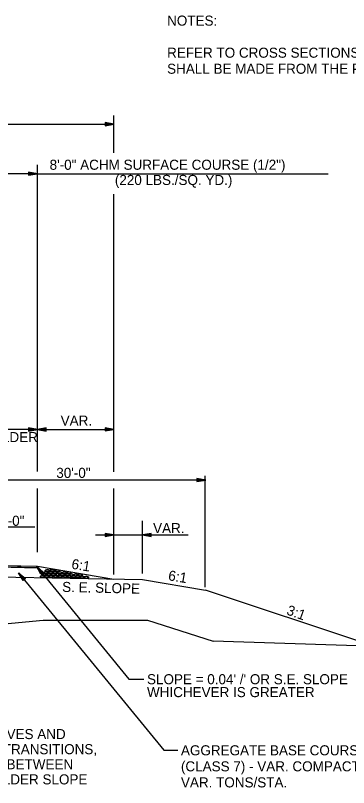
# Model space of a CAD drawing. Extents: x 1734743 to 1735935, y 759845 to 763831.
# Drawn here: x 1735815.4 to 1735855.1, y 760279.5 to 760371.5 of the extents above; entities that cross this region are included whole.
import ezdxf

# ---------------------------------------------------------------- set-up
doc = ezdxf.new("R2010")
doc.units = 0
for name, color, linetype in [('1', 7, 'Continuous'), ('10', 7, 'Continuous'), ('11', 7, 'Continuous'), ('19', 7, 'Continuous'), ('9', 7, 'Continuous'), ('Level 1', 7, 'Continuous'), ('R_Prop Surface', 7, 'Continuous')]:
    doc.layers.add(name, color=color, linetype=linetype)

# ---------------------------------------------------------------- blocks, each defined once
blk = doc.blocks.new('ROCKS')
at = {"layer": '1'}
blk.add_spline([(0.013, 0.06), (0.053, 0.053), (0.107, 0.033), (0.133, 0.013), (0.133, -0.007), (0.12, -0.033), (0.107, -0.04), (0.073, -0.053), (0.033, -0.067), (0.013, -0.067), (-0.02, -0.06), (-0.06, -0.053), (-0.087, -0.047), (-0.113, -0.02), (-0.113, -0.007), (-0.107, 0.02), (-0.087, 0.033), (-0.067, 0.047), (-0.033, 0.053), (-0.02, 0.06), (0.013, 0.06)], degree=3, dxfattribs=at)

msp = doc.modelspace()

# ---------------------------------------------------------------- linework, layer by layer
at = {"layer": '11'}
for p, q in [((1735809.903, 760298.57), (1735818.755, 760299.405)), ((1735818.755, 760299.405), (1735831.166, 760299.405)), ((1735831.166, 760299.405), (1735838.994, 760296.921)), ((1735858.161, 760296.311), (1735838.994, 760296.921))]:
    msp.add_line(p, q, dxfattribs=at)
at = {"layer": '19'}
for p, q in [((1735827.183, 760355.123), (1735827.183, 760359.589)), ((1735767.346, 760358.543), (1735827.183, 760358.543)), ((1735826.133, 760358.727), (1735826.133, 760358.359)), ((1735827.183, 760358.543), (1735826.133, 760358.727)), ((1735826.903, 760358.569), (1735826.133, 760358.63)), ((1735826.133, 760358.359), (1735827.183, 760358.543)), ((1735826.133, 760358.447), (1735826.903, 760358.517)), ((1735818.076, 760323.203), (1735818.065, 760353.688)), ((1735818.066, 760317.162), (1735818.066, 760353.688)), ((1735818.065, 760352.643), (1735810.065, 760352.643)), ((1735817.015, 760352.827), (1735817.015, 760352.459)), ((1735818.065, 760352.643), (1735817.015, 760352.827)), ((1735817.785, 760352.669), (1735817.015, 760352.73)), ((1735817.015, 760352.459), (1735818.065, 760352.643)), ((1735817.015, 760352.547), (1735817.785, 760352.617)), ((1735818.065, 760352.643), (1735852.727, 760352.643)), ((1735827.183, 760323.203), (1735827.183, 760350.204)), ((1735817.016, 760322.337), (1735817.016, 760321.969)), ((1735818.066, 760322.153), (1735817.016, 760322.337)), ((1735817.786, 760322.179), (1735817.016, 760322.24)), ((1735817.016, 760321.969), (1735818.066, 760322.153)), ((1735817.016, 760322.057), (1735817.786, 760322.127)), ((1735819.116, 760322.336), (1735818.066, 760322.153)), ((1735818.066, 760322.153), (1735819.116, 760321.969)), ((1735818.066, 760322.153), (1735827.183, 760322.153)), ((1735819.116, 760322.24), (1735818.346, 760322.179)), ((1735818.346, 760322.127), (1735819.116, 760322.056)), ((1735819.116, 760321.969), (1735819.116, 760322.336)), ((1735826.133, 760322.34), (1735826.133, 760321.973)), ((1735827.183, 760322.156), (1735826.133, 760322.34)), ((1735826.903, 760322.183), (1735826.133, 760322.244)), ((1735826.133, 760321.973), (1735827.183, 760322.156)), ((1735826.133, 760322.06), (1735826.903, 760322.13)), ((1735837.068, 760316.308), (1735837.068, 760315.941)), ((1735838.118, 760316.124), (1735837.068, 760316.308)), ((1735837.838, 760316.151), (1735837.068, 760316.212)), ((1735837.068, 760315.941), (1735838.118, 760316.124)), ((1735837.068, 760316.028), (1735837.838, 760316.098)), ((1735818.08, 760307.512), (1735818.08, 760315.124)), ((1735830.581, 760304.97), (1735830.581, 760311.268)), ((1735812.068, 760310.554), (1735817.745, 760310.55)), ((1735827.183, 760304.862), (1735827.183, 760310.62)), ((1735824.978, 760309.585), (1735836.023, 760309.585)), ((1735826.133, 760309.769), (1735826.133, 760309.401)), ((1735827.183, 760309.585), (1735826.133, 760309.769)), ((1735826.903, 760309.611), (1735826.133, 760309.672)), ((1735826.133, 760309.401), (1735827.183, 760309.585)), ((1735826.133, 760309.489), (1735826.903, 760309.559)), ((1735831.631, 760309.768), (1735830.581, 760309.585)), ((1735830.581, 760309.585), (1735831.631, 760309.401)), ((1735831.631, 760309.672), (1735830.861, 760309.611)), ((1735830.861, 760309.559), (1735831.631, 760309.488)), ((1735831.631, 760309.401), (1735831.631, 760309.768)), ((1735784.076, 760306.52), (1735818.08, 760305.84)), ((1735810.068, 760305.833), (1735818.164, 760305.671)), ((1735818.467, 760304.916), (1735817.945, 760305.842)), ((1735817.945, 760305.842), (1735818.752, 760305.145)), ((1735817.945, 760305.842), (1735828.96, 760292.385)), ((1735818.08, 760305.84), (1735827.183, 760304.323)), ((1735818.534, 760304.972), (1735818.1, 760305.609)), ((1735818.138, 760305.64), (1735818.676, 760305.091)), ((1735815.83, 760305.069), (1735833.148, 760283.911)), ((1735816.352, 760304.143), (1735815.83, 760305.069)), ((1735815.83, 760305.069), (1735816.636, 760304.372)), ((1735816.418, 760304.199), (1735815.984, 760304.836)), ((1735816.022, 760304.867), (1735816.561, 760304.318)), ((1735818.752, 760305.145), (1735818.467, 760304.916)), ((1735812.05, 760304.625), (1735830.581, 760304.255)), ((1735816.636, 760304.372), (1735816.352, 760304.143)), ((1735830.581, 760304.255), (1735838.08, 760303.005)), ((1735858.161, 760296.311), (1735838.08, 760303.005)), ((1735833.148, 760283.911), (1735834.786, 760283.911))]:
    msp.add_line(p, q, dxfattribs=at)
msp.add_lwpolyline([(1735818.164, 760305.671), (1735810.068, 760305.833), (1735810.068, 760305.833), (1735810.068, 760306), (1735810.068, 760306), (1735810.068, 760306), (1735818.08, 760305.84), (1735818.08, 760305.84), (1735818.08, 760305.84), (1735818.164, 760305.671), (1735818.164, 760305.671), (1735818.164, 760305.671)], dxfattribs=at)
at = {"layer": '9'}
for p, q in [((1735827.183, 760317.124), (1735827.183, 760323.203)), ((1735818.066, 760322.153), (1735808.076, 760322.153)), ((1735838.076, 760303.37), (1735838.076, 760316.646)), ((1735838.118, 760316.124), (1735808.076, 760316.124)), ((1735827.183, 760305.186), (1735827.183, 760315.124)), ((1735828.96, 760292.385), (1735830.731, 760292.385))]:
    msp.add_line(p, q, dxfattribs=at)
at = {"layer": 'R_Prop Surface'}
msp.add_line((1735818.08, 760305.84), (1735818.164, 760305.671), dxfattribs=at)

# ---------------------------------------------------------------- block references
at = {"layer": 'Level 1', "xscale": 2.011654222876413, "yscale": -2.011654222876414, "rotation": 178.00441377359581}
for p in [(1735818.689, 760304.629), (1735818.866, 760304.874), (1735819.098, 760305.1), (1735819.185, 760304.665), (1735819.272, 760305.339), (1735819.449, 760304.902), (1735819.673, 760305.145), (1735819.717, 760304.663), (1735819.872, 760305.396), (1735819.976, 760304.877), (1735820.196, 760305.102), (1735820.251, 760304.622), (1735820.472, 760305.305), (1735820.49, 760304.85), (1735820.749, 760305.073), (1735820.811, 760304.625), (1735821.063, 760304.829), (1735821.296, 760305.063), (1735821.419, 760304.623), (1735821.671, 760304.827), (1735821.841, 760305.068), (1735821.909, 760304.605), (1735822.164, 760304.82), (1735822.406, 760304.597), (1735822.674, 760304.818), (1735822.901, 760304.584), (1735823.186, 760304.816), (1735823.401, 760304.569), (1735823.93, 760304.538)]:
    msp.add_blockref('ROCKS', p, dxfattribs=at)

# ---------------------------------------------------------------- texts
at = {"layer": '1'}
for s, p in [('NOTES:', (1735833.522, 760370.288)), ('REFER TO CROSS SECTIONS FOR DEVIATION FROM NORMAL SLOPES. NO CHANGES', (1735833.522, 760366.465)), ('SHALL BE MADE FROM THE PLANNED SLOPES WITHOUT THE APPROVAL OF THE ENGINEER.', (1735833.522, 760364.553))]:
    msp.add_text(s, height=1.2, dxfattribs=at).set_placement(p)
at = {"layer": '10'}
for s, p in [('VAR.', (1735820.837, 760322.606)), ('SHOULDER', (1735809.204, 760320.644)), ('30\'-0"', (1735820.315, 760316.382)), ("SLOPE = 0.04' /' OR S.E. SLOPE", (1735831.128, 760291.785)), ('WHICHEVER IS GREATER', (1735831.128, 760290.248)), ('ON ALL SUPERELEVATED CURVES AND', (1735790.404, 760285.246)), ('THROUGH SUPERELEVATION TRANSITIONS,', (1735790.404, 760283.446)), ('THE ALGEBRAIC DIFFERENCE BETWEEN', (1735790.404, 760281.646)), ('PAVEMENT SLOPE AND SHOULDER SLOPE', (1735790.404, 760279.846))]:
    msp.add_text(s, height=1.2, dxfattribs=at).set_placement(p)
for s, rotation, p in [('6:1', 350.54888, (1735822.062, 760305.568)), ('6:1', 350.54888, (1735833.596, 760304.198)), ('S. E. SLOPE', 358.63856, (1735821.005, 760302.796)), ('3:1', 340.49426, (1735847.675, 760300.129))]:
    msp.add_text(s, height=1.2, rotation=rotation, dxfattribs=at).set_placement(p)
at = {"layer": '19'}
for s, p in [('8\'-0" ACHM SURFACE COURSE (1/2")', (1735819.521, 760353.11)), ('(220 LBS./SQ. YD.)', (1735827.297, 760351.297)), ('2\'-0"', (1735813.325, 760310.671)), ('VAR.', (1735831.853, 760309.797))]:
    msp.add_text(s, height=1.2, dxfattribs=at).set_placement(p)
for s, p in [('AGGREGATE BASE COURSE', (1735835.172, 760283.311)), ('(CLASS 7) - VAR. COMPACTED DEPTH', (1735835.172, 760281.399)), ('VAR. TONS/STA.', (1735835.172, 760279.487))]:
    msp.add_text(s, height=1.2, rotation=360, dxfattribs=at).set_placement(p)

doc.saveas('drawing.dxf')
